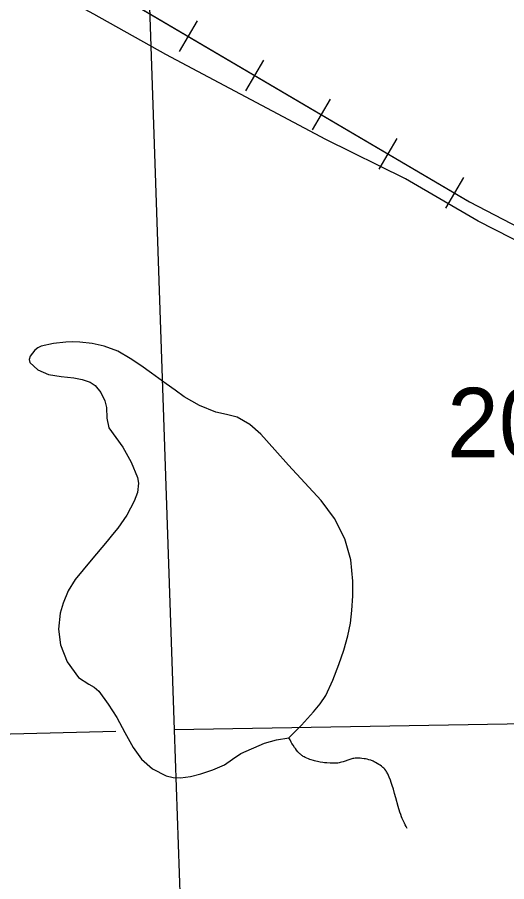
# Model space of a CAD drawing. Extents: x 2480962 to 2688785, y 277103 to 599240.
# Drawn here: x 2522427 to 2525594, y 441764 to 447355 of the extents above; entities that cross this region are included whole.
import ezdxf

# ---------------------------------------------------------------- set-up
doc = ezdxf.new("R2010")
doc.units = 0
for name, color, linetype in [('Lakes and Ponds', 7, 'Continuous'), ('Local Roads Paved', 7, 'Continuous'), ('Narrow River Creek and Branch and Slough', 7, 'Continuous'), ('Railroads', 7, 'Continuous'), ('Section Lines', 7, 'Continuous'), ('Section Numbers', 7, 'Continuous')]:
    doc.layers.add(name, color=color, linetype=linetype)

msp = doc.modelspace()

# ---------------------------------------------------------------- linework, layer by layer
at = {"layer": 'Lakes and Ponds'}
msp.add_lwpolyline([(2524185.134, 442694.647), (2524266.799, 442776.83), (2524343.853, 442863.469), (2524386.199, 442914.226), (2524423.24, 442968.989), (2524470.034, 443067.505), (2524508.035, 443169.502), (2524539.433, 443261.094), (2524566.393, 443354.193), (2524582.525, 443435.623), (2524593.024, 443517.784), (2524599.134, 443612.712), (2524598.557, 443707.771), (2524584.609, 443846.13), (2524546.086, 443982.217), (2524480.24, 444114.363), (2524393.2, 444230.312), (2524287.643, 444344.016), (2524182.172, 444457.318), (2524092.645, 444557.557), (2524002.806, 444657.925), (2523931.934, 444720.636), (2523849.739, 444768.806), (2523781.221, 444785.661), (2523712.419, 444800.519), (2523606.176, 444844.654), (2523506.506, 444900.865), (2523448.437, 444943.115), (2523390.387, 444985.346), (2523342.891, 445019.674), (2523295.379, 445053.986), (2523227.212, 445102.02), (2523158.142, 445149.029), (2523076.987, 445194.66), (2522989.184, 445228.251), (2522910.417, 445246.268), (2522830.723, 445254.695), (2522785.824, 445255.997), (2522740.909, 445254.727), (2522661.32, 445245.977), (2522582.378, 445228.397), (2522560.089, 445218.038), (2522540.078, 445202.025), (2522509.877, 445162.636), (2522503.554, 445141.242), (2522508.275, 445122.874), (2522560.865, 445073.904), (2522629.684, 445043.669), (2522711.639, 445032.118), (2522793.435, 445022.5), (2522846.668, 445012.861), (2522899.064, 444996.076), (2522931.661, 444974.354), (2522967.756, 444928.346), (2522994.002, 444874.66), (2523004.168, 444831.309), (2523005.827, 444763.407), (2523020.189, 444700.495), (2523064.252, 444637.227), (2523109.836, 444573.804), (2523163.65, 444477.869), (2523204.676, 444378.504), (2523210.781, 444340.944), (2523204.272, 444281.977), (2523183.342, 444225.466), (2523134.779, 444134.868), (2523077.449, 444051.347), (2523043.127, 444009.055), (2523008.657, 443966.932), (2522905.529, 443843.058), (2522802.286, 443718.966), (2522756.637, 443646.055), (2522722.837, 443565.948), (2522703.691, 443500.384), (2522694.087, 443397.808), (2522706.633, 443296.804), (2522750.04, 443185.525), (2522822.586, 443085.664), (2522890.442, 443040.942), (2522925.347, 443021.729), (2522954.547, 442995.9), (2523015.258, 442913.369), (2523070.554, 442826.98), (2523122.956, 442729.416), (2523175.962, 442631.677), (2523230.139, 442557.825), (2523302.578, 442494.418), (2523390.948, 442448.873), (2523436.27, 442438.15), (2523482.13, 442436.302), (2523548.272, 442445.32), (2523614.245, 442462.642), (2523692.235, 442488.99), (2523767.533, 442520.639), (2523820.278, 442556.971), (2523873.294, 442594.486), (2524026.094, 442660.133), (2524104.827, 442682.016), (2524185.134, 442694.647)], dxfattribs=at)
at = {"layer": 'Local Roads Paved'}
msp.add_lwpolyline([(2531584.991, 436471.544), (2531655.475, 437408.984), (2531676.62, 437909.422), (2531648.427, 438374.618), (2531627.281, 439368.445), (2531613.185, 440094.432), (2531606.136, 440707.645), (2531549.749, 442695.3), (2531535.652, 443893.531), (2531514.507, 443964.015), (2530992.924, 444119.081), (2530471.34, 444274.146), (2529047.559, 444668.857), (2528018.49, 444943.746), (2527405.277, 445127.005), (2527003.517, 445246.828), (2526531.273, 445451.232), (2526171.804, 445648.588), (2525410.574, 446036.251), (2524938.33, 446311.139), (2524423.795, 446564.883), (2523387.678, 447114.659), (2522922.482, 447375.451), (2522400.899, 447657.388)], dxfattribs=at)
at = {"layer": 'Narrow River Creek and Branch and Slough'}
msp.add_lwpolyline([(2524950.427, 442108.576), (2524943.04, 442121.575), (2524936.93, 442132.919), (2524931.851, 442142.848), (2524923.552, 442160.29), (2524917.812, 442173.484), (2524913.776, 442183.475), (2524908.147, 442198.66), (2524903.017, 442214.142), (2524892.097, 442251.016), (2524876.804, 442306.529), (2524869.077, 442334.268), (2524860.946, 442361.926), (2524852.951, 442387.347), (2524846.585, 442406.221), (2524841.509, 442420.292), (2524833.267, 442441.293), (2524828.81, 442451.76), (2524824.096, 442462.211), (2524821.032, 442468.355), (2524817.892, 442473.885), (2524814.72, 442478.875), (2524811.551, 442483.389), (2524805.12, 442491.445), (2524798.991, 442498.085), (2524793.262, 442503.603), (2524787.983, 442508.223), (2524783.169, 442512.115), (2524774.326, 442518.615), (2524767.363, 442523.251), (2524756.426, 442529.865), (2524744.944, 442536.124), (2524736.745, 442540.195), (2524729.035, 442543.68), (2524714.531, 442549.379), (2524701.802, 442553.5), (2524690.647, 442556.473), (2524680.88, 442558.606), (2524672.335, 442560.127), (2524657.396, 442562.041), (2524646.216, 442562.878), (2524629.507, 442563.229), (2524612.899, 442562.558), (2524605.296, 442561.748), (2524598.175, 442560.528), (2524591.503, 442559.034), (2524579.002, 442555.507), (2524535.261, 442540.109), (2524524.309, 442536.67), (2524516.084, 442534.481), (2524509.91, 442533.123), (2524500.635, 442531.639), (2524491.344, 442530.937), (2524476.406, 442530.72), (2524463.206, 442530.872), (2524451.581, 442531.276), (2524431.125, 442532.601), (2524415.743, 442534.125), (2524404.212, 442535.572), (2524386.97, 442538.246), (2524369.845, 442541.535), (2524359.591, 442543.808), (2524350.726, 442545.968), (2524343.042, 442548.011), (2524329.74, 442551.993), (2524319.868, 442555.369), (2524312.513, 442558.148), (2524301.543, 442562.758), (2524290.632, 442567.95), (2524283.819, 442571.572), (2524278.069, 442574.939), (2524273.198, 442578.048), (2524269.056, 442580.901), (2524265.524, 442583.505), (2524259.546, 442588.316), (2524255.231, 442592.149), (2524252.088, 442595.157), (2524247.522, 442599.893), (2524243.132, 442604.91), (2524234.515, 442615.546), (2524227.311, 442624.943), (2524221.261, 442633.25), (2524211.226, 442648.014), (2524204.151, 442659.311), (2524199.091, 442667.928), (2524191.887, 442681.114), (2524185.134, 442694.647)], dxfattribs=at)
at = {"layer": 'Railroads'}
for p, q in [((2522298.813, 447957.824), (2525353.968, 446161.924)), ((2523590.26, 447332.074), (2523473.706, 447133.794)), ((2523590.26, 447332.074), (2523473.706, 447133.794)), ((2524021.304, 447078.695), (2523904.75, 446880.415)), ((2524021.304, 447078.695), (2523904.75, 446880.415)), ((2524452.349, 446825.316), (2524335.794, 446627.036)), ((2524452.349, 446825.316), (2524335.794, 446627.036)), ((2524883.393, 446571.937), (2524766.838, 446373.657)), ((2524883.393, 446571.937), (2524766.838, 446373.657)), ((2525314.437, 446318.558), (2525197.883, 446120.278)), ((2525314.437, 446318.558), (2525197.883, 446120.278))]:
    msp.add_line(p, q, dxfattribs=at)
for points in [[(2504457.222, 450568.165), (2520855.254, 448452.084), (2521247.687, 448380.391), (2521630.476, 448268.069), (2521999.426, 448116.348), (2522298.814, 447957.824), (2522298.813, 447957.824), (2525353.968, 446161.924), (2526001.076, 445825.806), (2526679.773, 445559.173), (2527030.858, 445452.248), (2544991.828, 440495.215), (2545784.966, 440320.413), (2546592.032, 440229.478), (2546781.298, 440220.456), (2557380.702, 439844.874), (2557380.701, 439844.874), (2557789.911, 439808.861), (2557931.671, 439786.211), (2566903.276, 438184.008)], [(2504457.222, 450568.165), (2520855.254, 448452.084), (2521247.687, 448380.391), (2521630.476, 448268.069), (2521999.426, 448116.348), (2522298.814, 447957.824), (2522298.813, 447957.824), (2525353.968, 446161.924), (2526001.076, 445825.806), (2526679.773, 445559.173), (2527030.858, 445452.248), (2544991.828, 440495.215), (2545784.966, 440320.413), (2546592.032, 440229.478), (2546781.298, 440220.456), (2557380.702, 439844.874), (2557380.701, 439844.874), (2557789.911, 439808.861), (2557931.671, 439786.211), (2566903.276, 438184.008)], [(2525353.968, 446161.924), (2526001.076, 445825.806), (2526679.773, 445559.173), (2527030.858, 445452.248)]]:
    msp.add_lwpolyline(points, dxfattribs=at)
at = {"layer": 'Section Lines'}
for p, q in [((2523443.266, 442746.165), (2523265.661, 447954.029)), ((2529008.303, 442841.299), (2523443.23, 442747.157)), ((2523064.31, 442736.641), (2517740.051, 442588.935)), ((2523642.266, 437244.203), (2523443.266, 442746.165))]:
    msp.add_line(p, q, dxfattribs=at)

# ---------------------------------------------------------------- texts
at = {"layer": 'Section Numbers'}
msp.add_text('20', height=450, rotation=359.979556, dxfattribs=at).set_placement((2525208.786, 444508.383))

doc.saveas('drawing.dxf')
